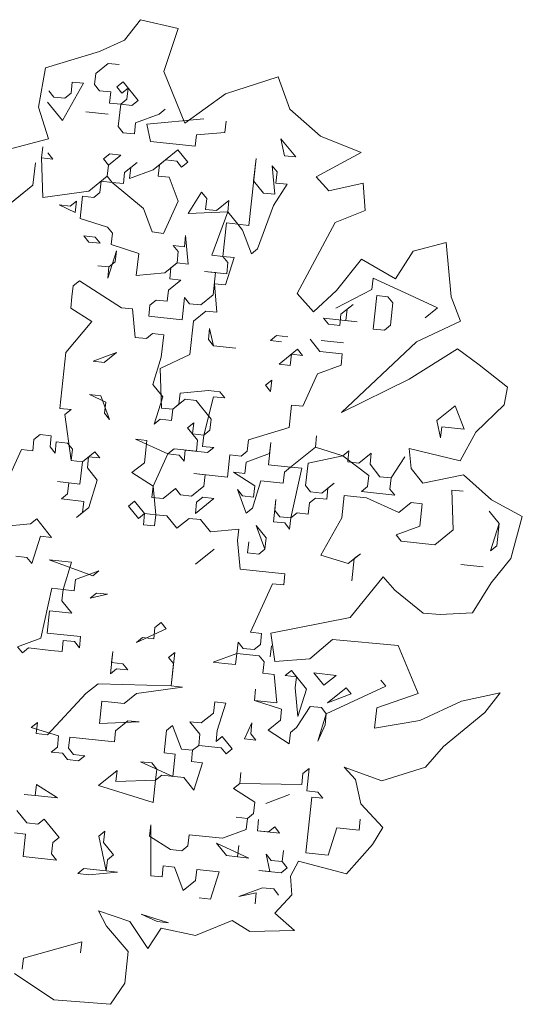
# Model space of a CAD drawing. Header units: metres. Extents: x -228 to 168, y -124 to 293.
# Tile 510 of 613: x 122.35 to 125.82, y 41.97 to 48.74. Entities that reach past the tile are written whole.
import ezdxf

# ---------------------------------------------------------------- set-up
doc = ezdxf.new("R2010")
doc.units = ezdxf.units.M
doc.header["$MEASUREMENT"] = 0
doc.layers.add('Bepflanzung.3 _ UMGEBUNG', color=7, linetype='Continuous')

msp = doc.modelspace()

# ---------------------------------------------------------------- linework, layer by layer
at = {"layer": 'Bepflanzung.3 _ UMGEBUNG', "color": 33, "linetype": 'Continuous', "lineweight": 18, "true_color": 0xa89c73}
for p, q in [((123.1877, 48.7435), (123.0779, 48.6022)), ((123.4464, 48.6826), (123.1877, 48.7435)), ((123.3474, 48.3869), (123.4464, 48.6826)), ((123.0779, 48.6022), (122.9056, 48.5244)), ((122.9056, 48.5244), (122.5324, 48.4129)), ((122.5324, 48.4129), (122.4834, 48.1425)), ((122.964, 48.4429), (122.8789, 48.3743)), ((123.0409, 48.4347), (122.964, 48.4429)), ((122.8789, 48.3743), (122.8706, 48.2974)), ((123.4935, 48.0302), (123.3474, 48.3869)), ((124.1353, 48.3509), (123.7717, 48.2334)), ((124.2148, 48.1276), (124.1353, 48.3509)), ((122.7937, 48.3057), (122.6496, 48.0489)), ((122.7086, 48.237), (122.7169, 48.3139)), ((122.7169, 48.3139), (122.7937, 48.3057)), ((122.8706, 48.2974), (122.9049, 48.2549)), ((123.0244, 48.2809), (123.067, 48.3152)), ((123.0587, 48.2384), (123.0244, 48.2809)), ((123.1013, 48.2727), (123.0587, 48.2384)), ((123.067, 48.3152), (123.1699, 48.1875)), ((123.093, 48.1958), (123.1013, 48.2727)), ((122.5548, 48.2535), (122.5892, 48.211)), ((122.5892, 48.211), (122.666, 48.2027)), ((122.666, 48.2027), (122.7086, 48.237)), ((122.9049, 48.2549), (122.9818, 48.2466)), ((122.9818, 48.2466), (122.9736, 48.1697)), ((123.0505, 48.1615), (123.093, 48.1958)), ((123.7717, 48.2334), (123.4935, 48.0302)), ((122.4834, 48.1425), (122.5525, 47.9225)), ((122.6496, 48.0489), (122.5466, 48.1766)), ((122.9736, 48.1697), (123.0505, 48.1615)), ((123.0505, 48.1615), (123.034, 48.0077)), ((123.1274, 48.1532), (123.0505, 48.1615)), ((123.1699, 48.1875), (123.1274, 48.1532)), ((123.3154, 48.0942), (123.358, 48.1285)), ((124.4279, 47.9416), (124.2148, 48.1276)), ((122.8116, 48.1093), (122.9653, 48.0928)), ((122.9653, 48.0928), (122.8116, 48.1093)), ((123.1534, 48.0338), (123.3154, 48.0942)), ((123.2303, 48.0255), (123.623, 48.0612)), ((123.034, 48.0077), (123.0683, 47.9651)), ((123.1452, 47.9569), (123.1534, 48.0338)), ((123.2564, 47.9061), (123.2303, 48.0255)), ((123.7767, 48.0447), (123.7685, 47.9678)), ((122.5525, 47.9225), (122.3001, 47.8569)), ((123.0683, 47.9651), (123.1452, 47.9569)), ((123.5722, 47.95), (123.5639, 47.8731)), ((123.7685, 47.9678), (123.5722, 47.95)), ((124.179, 47.8071), (124.1546, 47.9244)), ((124.1546, 47.9244), (124.2559, 47.7989)), ((124.7072, 47.8301), (124.4279, 47.9416)), ((122.5054, 47.7922), (122.5136, 47.8691)), ((123.5639, 47.8731), (123.2564, 47.9061)), ((122.5822, 47.784), (122.5054, 47.7922)), ((122.5054, 47.7922), (122.5149, 47.519)), ((122.5479, 47.8265), (122.5822, 47.784)), ((122.9324, 47.7853), (122.9749, 47.8196)), ((122.9667, 47.7427), (122.9324, 47.7853)), ((123.0518, 47.8114), (122.9667, 47.7427)), ((122.9749, 47.8196), (123.0518, 47.8114)), ((123.2742, 47.7097), (123.4445, 47.847)), ((123.4445, 47.847), (123.5131, 47.7619)), ((123.9332, 47.328), (123.9844, 47.7872)), ((123.9844, 47.7872), (123.9662, 47.6355)), ((124.2559, 47.7989), (124.179, 47.8071)), ((124.3969, 47.6625), (124.7072, 47.8301)), ((122.4463, 47.6041), (122.4628, 47.7579)), ((122.4628, 47.7579), (122.4463, 47.6041)), ((122.9584, 47.6658), (122.9667, 47.7427)), ((122.9667, 47.7427), (122.9584, 47.6658)), ((123.0779, 47.6919), (123.163, 47.7606)), ((123.1204, 47.7262), (123.1122, 47.6494)), ((123.163, 47.7606), (123.1204, 47.7262)), ((123.3168, 47.7441), (123.3085, 47.6672)), ((123.3593, 47.7784), (123.3168, 47.7441)), ((123.4362, 47.7701), (123.3593, 47.7784)), ((123.4705, 47.7276), (123.4362, 47.7701)), ((123.5131, 47.7619), (123.4705, 47.7276)), ((124.1117, 47.5422), (124.0939, 47.7385)), ((124.0939, 47.7385), (124.1282, 47.6959)), ((122.8307, 47.5629), (122.9584, 47.6658)), ((122.9584, 47.6658), (122.9927, 47.6233)), ((123.0696, 47.615), (123.0779, 47.6919)), ((123.1122, 47.6494), (123.2742, 47.7097)), ((123.3085, 47.6672), (123.3854, 47.6589)), ((123.3854, 47.6589), (123.4475, 47.4948)), ((124.1282, 47.6959), (124.1199, 47.619)), ((124.4847, 47.5658), (124.3969, 47.6625)), ((122.4463, 47.6041), (122.2335, 47.4325)), ((122.276, 47.4668), (122.4463, 47.6041)), ((122.9159, 47.6315), (122.9076, 47.5546)), ((122.9927, 47.6233), (122.9159, 47.6315)), ((122.9927, 47.6233), (123.0696, 47.615)), ((123.2069, 47.4448), (122.9927, 47.6233)), ((123.9662, 47.6355), (124.0348, 47.5504)), ((124.1968, 47.6108), (124.1034, 47.4653)), ((124.1199, 47.619), (124.1968, 47.6108)), ((124.7216, 47.6191), (124.4847, 47.5658)), ((124.7343, 47.431), (124.7216, 47.6191)), ((122.5149, 47.519), (122.8307, 47.5629)), ((122.7882, 47.5286), (122.7717, 47.3748)), ((122.865, 47.5203), (122.7882, 47.5286)), ((122.9076, 47.5546), (122.865, 47.5203)), ((123.5162, 47.4097), (123.6078, 47.5573)), ((123.6078, 47.5573), (123.6439, 47.5126)), ((123.6439, 47.5126), (123.6339, 47.4379)), ((124.0348, 47.5504), (124.1117, 47.5422)), ((122.7373, 47.4174), (122.6261, 47.4682)), ((122.6261, 47.4682), (122.703, 47.4599)), ((122.703, 47.4599), (122.7456, 47.4943)), ((122.7456, 47.4943), (122.7373, 47.4174)), ((123.2673, 47.2828), (123.2069, 47.4448)), ((123.4475, 47.4948), (123.3459, 47.2724)), ((123.7108, 47.4296), (123.7959, 47.4983)), ((123.7959, 47.4983), (123.7877, 47.4214)), ((124.1034, 47.4653), (123.9936, 47.166)), ((122.7717, 47.3748), (122.9598, 47.3157)), ((123.7877, 47.4214), (123.5162, 47.4097)), ((123.6339, 47.4379), (123.7108, 47.4296)), ((123.6778, 47.1221), (123.7877, 47.4214)), ((123.7877, 47.4214), (123.8563, 47.3362)), ((124.5274, 47.3483), (124.7343, 47.431)), ((122.9598, 47.3157), (122.9941, 47.2732)), ((123.7794, 47.3445), (123.7547, 47.1138)), ((123.8563, 47.3362), (123.7794, 47.3445)), ((123.8563, 47.3362), (123.9332, 47.328)), ((123.8906, 47.2937), (123.8563, 47.3362)), ((124.2671, 46.8586), (124.5274, 47.3483)), ((122.8321, 47.2128), (122.7977, 47.2554)), ((122.7977, 47.2554), (122.8746, 47.2471)), ((122.8746, 47.2471), (122.9089, 47.2045)), ((122.9941, 47.2732), (122.9858, 47.1963)), ((123.3459, 47.2724), (123.2673, 47.2828)), ((123.4897, 47.1811), (123.4979, 47.258)), ((123.4979, 47.258), (123.5158, 47.0617)), ((123.951, 47.1317), (123.8906, 47.2937)), ((122.9089, 47.2045), (122.8321, 47.2128)), ((122.9858, 47.1963), (123.1756, 47.1351)), ((123.4471, 47.1468), (123.4128, 47.1894)), ((123.4128, 47.1894), (123.4897, 47.1811)), ((125.2935, 47.2105), (125.0655, 47.1508)), ((125.327, 46.8352), (125.2935, 47.2105)), ((123.0219, 47.1516), (122.9628, 46.9635)), ((123.0119, 47.0768), (123.0219, 47.1516)), ((123.1756, 47.1351), (123.1574, 46.9835)), ((123.4389, 47.0699), (123.4471, 47.1468)), ((123.7547, 47.1138), (123.6778, 47.1221)), ((123.789, 47.0713), (123.7547, 47.1138)), ((123.7547, 47.1138), (123.8316, 47.1056)), ((123.8316, 47.1056), (123.7725, 46.9175)), ((123.9936, 47.166), (123.951, 47.1317)), ((125.0655, 47.1508), (124.9432, 46.9605)), ((122.9693, 47.0425), (122.8942, 47.0486)), ((122.8942, 47.0486), (122.9693, 47.0425)), ((122.9628, 46.9635), (122.9693, 47.0425)), ((122.9693, 47.0425), (123.0119, 47.0768)), ((123.3538, 47.0013), (123.4389, 47.0699)), ((123.3963, 47.0356), (123.3881, 46.9587)), ((123.4389, 47.0699), (123.3963, 47.0356)), ((123.5158, 47.0617), (123.4389, 47.0699)), ((123.7807, 46.9944), (123.789, 47.0713)), ((124.71, 47.0957), (124.5364, 46.8787)), ((124.9432, 46.9605), (124.71, 47.0957)), ((123.1574, 46.9835), (123.3538, 47.0013)), ((123.7039, 47.0026), (123.627, 47.0109)), ((123.627, 47.0109), (123.7807, 46.9944)), ((123.6874, 46.8489), (123.7039, 47.0026)), ((122.7239, 46.9114), (122.7139, 46.8366)), ((122.7665, 46.9457), (122.7239, 46.9114)), ((123.0558, 46.7611), (122.7665, 46.9457)), ((123.465, 46.9505), (123.3798, 46.8818)), ((123.3881, 46.9587), (123.465, 46.9505)), ((123.7725, 46.9175), (123.6956, 46.9257)), ((123.6956, 46.9257), (123.7134, 46.7294)), ((124.7802, 46.8872), (124.7885, 46.9641)), ((124.7885, 46.9641), (125.0109, 46.8624)), ((122.7139, 46.8366), (122.7074, 46.7576)), ((123.3798, 46.8818), (123.3716, 46.805)), ((123.6022, 46.7802), (123.6874, 46.8489)), ((124.3789, 46.7321), (124.2671, 46.8586)), ((124.5364, 46.8787), (124.3789, 46.7321)), ((124.5331, 46.7581), (124.7802, 46.8872)), ((124.7898, 46.614), (124.8146, 46.8446)), ((124.8146, 46.8446), (124.8915, 46.8364)), ((124.8915, 46.8364), (124.9258, 46.7938)), ((125.0109, 46.8624), (125.2333, 46.7608)), ((125.3907, 46.6691), (125.327, 46.8352)), ((123.2521, 46.7789), (123.2439, 46.702)), ((123.2947, 46.8132), (123.2521, 46.7789)), ((123.3716, 46.805), (123.2947, 46.8132)), ((123.4745, 46.6773), (123.491, 46.831)), ((123.491, 46.831), (123.5254, 46.7885)), ((123.5254, 46.7885), (123.6022, 46.7802)), ((124.5674, 46.7156), (124.6526, 46.7842)), ((124.6526, 46.7842), (124.61, 46.7499)), ((124.9258, 46.7938), (124.9093, 46.64)), ((122.7074, 46.7576), (122.8512, 46.6663)), ((123.1327, 46.7528), (123.0558, 46.7611)), ((123.1505, 46.5565), (123.1327, 46.7528)), ((123.2439, 46.702), (123.4745, 46.6773)), ((123.6366, 46.7377), (123.5514, 46.669)), ((123.7134, 46.7294), (123.6366, 46.7377)), ((124.5592, 46.6387), (124.5674, 46.7156)), ((124.61, 46.7499), (124.6017, 46.673)), ((125.2333, 46.7608), (125.1482, 46.6922)), ((122.8512, 46.6663), (122.6727, 46.4522)), ((123.5514, 46.669), (123.5267, 46.4384)), ((124.6786, 46.6648), (124.448, 46.6895)), ((124.448, 46.6895), (124.4823, 46.6469)), ((124.4823, 46.6469), (124.5592, 46.6387)), ((124.6017, 46.673), (124.6786, 46.6648)), ((124.9093, 46.64), (124.8667, 46.6057)), ((125.0874, 46.5252), (125.3907, 46.6691)), ((123.27, 46.5826), (123.2274, 46.5482)), ((123.3468, 46.5743), (123.27, 46.5826)), ((123.3304, 46.4205), (123.3468, 46.5743)), ((123.6626, 46.6182), (123.6544, 46.5413)), ((123.6887, 46.4988), (123.6626, 46.6182)), ((124.0814, 46.5344), (124.1239, 46.5687)), ((124.1239, 46.5687), (124.2008, 46.5605)), ((124.8667, 46.6057), (124.7898, 46.614)), ((123.2274, 46.5482), (123.1505, 46.5565)), ((123.6544, 46.5413), (123.6887, 46.4988)), ((123.6887, 46.4988), (123.8425, 46.4823)), ((123.8425, 46.4823), (123.6887, 46.4988)), ((124.1583, 46.5262), (124.0814, 46.5344)), ((124.4232, 46.4589), (124.3546, 46.544)), ((124.4315, 46.5357), (124.5852, 46.5192)), ((124.5852, 46.5192), (124.4315, 46.5357)), ((124.572, 46.0407), (125.0874, 46.5252)), ((122.6727, 46.4522), (122.6315, 46.0678)), ((123.0228, 46.4535), (122.8608, 46.3931)), ((122.9377, 46.3849), (123.0228, 46.4535)), ((123.5267, 46.4384), (123.3221, 46.3437)), ((124.1418, 46.3724), (124.2695, 46.4753)), ((124.2269, 46.441), (124.2187, 46.3641)), ((124.3038, 46.4328), (124.2269, 46.441)), ((124.2695, 46.4753), (124.3038, 46.4328)), ((124.577, 46.4424), (124.4232, 46.4589)), ((124.5688, 46.3655), (124.577, 46.4424)), ((125.3713, 46.4784), (125.0381, 46.2688)), ((125.5198, 46.3676), (125.3713, 46.4784)), ((122.8608, 46.3931), (122.9377, 46.3849)), ((123.2713, 46.2324), (123.3304, 46.4205)), ((124.2187, 46.3641), (124.1418, 46.3724)), ((124.4067, 46.3051), (124.5688, 46.3655)), ((125.7152, 46.213), (125.5198, 46.3676)), ((123.3221, 46.3437), (123.3317, 46.0704)), ((124.3051, 46.0827), (124.4067, 46.3051)), ((123.3399, 46.1473), (123.2713, 46.2324)), ((124.0484, 46.2269), (124.091, 46.2612)), ((124.0827, 46.1843), (124.0484, 46.2269)), ((124.091, 46.2612), (124.0827, 46.1843)), ((125.0381, 46.2688), (124.572, 46.0407)), ((122.9473, 46.1117), (122.8361, 46.1625)), ((122.8361, 46.1625), (122.9129, 46.1542)), ((123.4511, 46.0965), (123.4594, 46.1734)), ((123.4594, 46.1734), (123.6557, 46.1912)), ((123.6557, 46.1912), (123.7326, 46.183)), ((123.7326, 46.183), (123.7669, 46.1404)), ((125.692, 46.0929), (125.7152, 46.213)), ((122.9129, 46.1542), (122.9733, 45.9922)), ((122.939, 46.0348), (122.9473, 46.1117)), ((123.2809, 45.9592), (123.3399, 46.1473)), ((123.4937, 46.1308), (123.4086, 46.0622)), ((123.4086, 46.0622), (123.4511, 46.0965)), ((123.5706, 46.1226), (123.4937, 46.1308)), ((123.6735, 45.9949), (123.5706, 46.1226)), ((123.69, 46.1486), (123.6227, 45.8837)), ((123.7669, 46.1404), (123.69, 46.1486)), ((124.2117, 45.9372), (124.2282, 46.0909)), ((124.2282, 46.0909), (124.3051, 46.0827)), ((125.2277, 45.9837), (125.3554, 46.0867)), ((125.3554, 46.0867), (125.4158, 45.9247)), ((125.4975, 45.9051), (125.692, 46.0929)), ((122.6315, 46.0678), (122.7084, 46.0595)), ((122.7084, 46.0595), (122.6658, 46.0252)), ((122.6658, 46.0252), (122.7097, 45.7094)), ((122.9733, 45.9922), (122.939, 46.0348)), ((123.3317, 46.0704), (123.4086, 46.0622)), ((123.4086, 46.0622), (123.4003, 45.9853)), ((123.3234, 45.9935), (123.2809, 45.9592)), ((123.4003, 45.9853), (123.3234, 45.9935)), ((123.5115, 45.9345), (123.5541, 45.9688)), ((123.5541, 45.9688), (123.5458, 45.8919)), ((123.6653, 45.918), (123.6735, 45.9949)), ((125.2538, 45.8643), (125.2277, 45.9837)), ((122.4955, 45.8879), (122.453, 45.8536)), ((122.5724, 45.8797), (122.4955, 45.8879)), ((123.5802, 45.8494), (123.5115, 45.9345)), ((123.5458, 45.8919), (123.6227, 45.8837)), ((123.6227, 45.8837), (123.6145, 45.8068)), ((123.6227, 45.8837), (123.6653, 45.918)), ((123.9303, 45.8507), (124.2117, 45.9372)), ((125.262, 45.9412), (125.2538, 45.8643)), ((125.4158, 45.9247), (125.262, 45.9412)), ((125.3883, 45.7062), (125.4975, 45.9051)), ((122.453, 45.8536), (122.4447, 45.7767)), ((122.5642, 45.8028), (122.5724, 45.8797)), ((122.6067, 45.8371), (122.5985, 45.7602)), ((122.6836, 45.8289), (122.6067, 45.8371)), ((122.7179, 45.7863), (122.6836, 45.8289)), ((123.2301, 45.848), (123.1532, 45.8563)), ((123.1532, 45.8563), (123.3756, 45.7546)), ((123.2136, 45.6943), (123.2301, 45.848)), ((123.5719, 45.7725), (123.5802, 45.8494)), ((123.922, 45.7738), (123.9303, 45.8507)), ((124.084, 45.8342), (124.0675, 45.6804)), ((124.0758, 45.7573), (124.084, 45.8342)), ((124.3916, 45.8012), (124.3998, 45.8781)), ((124.3998, 45.8781), (124.3916, 45.8012)), ((122.3678, 45.785), (122.2662, 45.5626)), ((122.4447, 45.7767), (122.3678, 45.785)), ((122.5985, 45.7602), (122.5642, 45.8028)), ((122.7097, 45.7094), (122.7179, 45.7863)), ((122.7866, 45.7012), (122.8717, 45.7698)), ((122.8717, 45.7698), (122.906, 45.7272)), ((123.3756, 45.7546), (123.274, 45.5322)), ((123.3756, 45.7546), (123.4182, 45.789)), ((123.4525, 45.7464), (123.3756, 45.7546)), ((123.4182, 45.789), (123.5719, 45.7725)), ((123.495, 45.7807), (123.4868, 45.7038)), ((123.6488, 45.7642), (123.495, 45.7807)), ((123.6145, 45.8068), (123.6914, 45.7985)), ((123.6914, 45.7985), (123.6488, 45.7642)), ((123.7861, 45.594), (123.8026, 45.7477)), ((123.8026, 45.7477), (123.8795, 45.7395)), ((123.8795, 45.7395), (123.922, 45.7738)), ((123.9138, 45.6969), (124.0758, 45.7573)), ((124.2213, 45.6639), (124.3916, 45.8012)), ((124.3916, 45.8012), (124.5797, 45.7422)), ((124.5797, 45.7422), (124.6222, 45.7765)), ((124.6222, 45.7765), (124.614, 45.6996)), ((124.6909, 45.6913), (124.776, 45.76)), ((124.776, 45.76), (124.7678, 45.6831)), ((125.0507, 45.6546), (125.0382, 45.7922)), ((125.0382, 45.7922), (125.3883, 45.7062)), ((122.7097, 45.7094), (122.7866, 45.7012)), ((122.7866, 45.7012), (122.7097, 45.7094)), ((122.7701, 45.5474), (122.7866, 45.7012)), ((122.8291, 45.7355), (122.8209, 45.6586)), ((122.906, 45.7272), (122.8291, 45.7355)), ((123.1284, 45.6256), (123.2136, 45.6943)), ((123.4868, 45.7038), (123.4525, 45.7464)), ((123.9055, 45.62), (123.9138, 45.6969)), ((124.0675, 45.6804), (124.2213, 45.6639)), ((124.3408, 45.69), (124.3243, 45.5362)), ((124.5797, 45.7422), (124.3408, 45.69)), ((124.7595, 45.6062), (124.5797, 45.7422)), ((124.614, 45.6996), (124.6909, 45.6913)), ((124.7678, 45.6831), (124.8364, 45.598)), ((124.9133, 45.5897), (125.0067, 45.7352)), ((125.0067, 45.7352), (124.9133, 45.5897)), ((122.8209, 45.6586), (122.8895, 45.5735)), ((123.274, 45.5322), (123.1284, 45.6256)), ((123.6323, 45.6105), (123.5554, 45.6187)), ((123.5554, 45.6187), (123.7861, 45.594)), ((123.9742, 45.5349), (123.8286, 45.6283)), ((123.8286, 45.6283), (123.9055, 45.62)), ((124.1788, 45.6296), (124.1705, 45.5527)), ((124.2213, 45.6639), (124.1788, 45.6296)), ((124.2982, 45.6557), (124.2213, 45.6639)), ((124.2227, 45.3138), (124.2982, 45.6557)), ((125.1325, 45.5531), (125.0507, 45.6546)), ((122.6932, 45.5556), (122.6163, 45.5639)), ((122.6163, 45.5639), (122.7701, 45.5474)), ((122.685, 45.4788), (122.6932, 45.5556)), ((122.8895, 45.5735), (122.8305, 45.3854)), ((123.6241, 45.5336), (123.6323, 45.6105)), ((124.0167, 45.5692), (123.9577, 45.3811)), ((124.1705, 45.5527), (124.0167, 45.5692)), ((124.4355, 45.4854), (124.5206, 45.5541)), ((124.5206, 45.5541), (124.478, 45.5197)), ((124.7513, 45.5293), (124.7595, 45.6062)), ((124.8364, 45.598), (124.9133, 45.5897)), ((124.9133, 45.5897), (124.905, 45.5128)), ((125.4113, 45.6104), (125.1325, 45.5531)), ((125.6043, 45.4383), (125.4113, 45.6104)), ((122.6424, 45.4444), (122.685, 45.4788)), ((123.274, 45.5322), (123.2657, 45.4554)), ((123.2918, 45.3359), (123.274, 45.5322)), ((123.3426, 45.4471), (123.4277, 45.5157)), ((123.4277, 45.5157), (123.4621, 45.4732)), ((123.5389, 45.4649), (123.6241, 45.5336)), ((123.9151, 45.3468), (123.8547, 45.5088)), ((123.8547, 45.5088), (123.889, 45.4663)), ((123.9659, 45.458), (123.9742, 45.5349)), ((124.3243, 45.5362), (124.3586, 45.4937)), ((124.3586, 45.4937), (124.4355, 45.4854)), ((124.478, 45.5197), (124.4698, 45.4429)), ((124.7087, 45.495), (124.7513, 45.5293)), ((124.9394, 45.4703), (124.7087, 45.495)), ((124.905, 45.5128), (124.9394, 45.4703)), ((125.4089, 45.4977), (125.332, 45.5059)), ((125.332, 45.5059), (125.3416, 45.2327)), ((122.7962, 45.4279), (122.6424, 45.4444)), ((122.7879, 45.3511), (122.7962, 45.4279)), ((123.1037, 45.395), (123.1463, 45.4293)), ((123.1463, 45.4293), (123.2149, 45.3442)), ((123.2657, 45.4554), (123.3426, 45.4471)), ((123.4621, 45.4732), (123.5389, 45.4649)), ((123.6927, 45.4484), (123.565, 45.3455)), ((123.565, 45.3455), (123.5733, 45.4224)), ((123.5733, 45.4224), (123.6158, 45.4567)), ((123.6158, 45.4567), (123.6927, 45.4484)), ((123.889, 45.4663), (123.9659, 45.458)), ((124.1032, 45.2878), (124.1197, 45.4415)), ((124.1197, 45.4415), (124.1114, 45.3646)), ((124.3503, 45.4168), (124.3421, 45.3399)), ((124.3929, 45.4511), (124.3503, 45.4168)), ((124.4698, 45.4429), (124.3929, 45.4511)), ((124.5892, 45.4689), (124.5728, 45.3152)), ((124.743, 45.4524), (124.5892, 45.4689)), ((124.9654, 45.3508), (124.743, 45.4524)), ((125.0506, 45.4195), (124.9654, 45.3508)), ((125.1274, 45.4112), (125.0506, 45.4195)), ((125.1109, 45.2574), (125.1274, 45.4112)), ((125.8169, 45.3236), (125.6043, 45.4383)), ((122.8305, 45.3854), (122.7454, 45.3167)), ((122.7454, 45.3167), (122.7879, 45.3511)), ((123.1723, 45.3098), (123.1037, 45.395)), ((123.2149, 45.3442), (123.1723, 45.3098)), ((123.2067, 45.2673), (123.2149, 45.3442)), ((123.2149, 45.3442), (123.2918, 45.3359)), ((123.9577, 45.3811), (123.9151, 45.3468)), ((124.1114, 45.3646), (124.1458, 45.3221)), ((124.2652, 45.3482), (124.2227, 45.3138)), ((124.3421, 45.3399), (124.2652, 45.3482)), ((125.6574, 45.2766), (125.5887, 45.3617)), ((122.4296, 45.2728), (122.4721, 45.3072)), ((122.4721, 45.3072), (122.5751, 45.1795)), ((123.2918, 45.3359), (123.2835, 45.259)), ((123.3687, 45.3277), (123.2918, 45.3359)), ((123.4373, 45.2425), (123.3687, 45.3277)), ((123.5224, 45.3112), (123.4373, 45.2425)), ((123.5993, 45.3029), (123.5224, 45.3112)), ((123.668, 45.2178), (123.5993, 45.3029)), ((124.1801, 45.2795), (124.1032, 45.2878)), ((124.1458, 45.3221), (124.2227, 45.3138)), ((124.2144, 45.2369), (124.1801, 45.2795)), ((124.2227, 45.3138), (124.2144, 45.2369)), ((124.5728, 45.3152), (124.4286, 45.0584)), ((125.5983, 45.0885), (125.6574, 45.2766)), ((125.6574, 45.2766), (125.6409, 45.1228)), ((125.7368, 45.0357), (125.8169, 45.3236)), ((122.2332, 45.255), (122.4296, 45.2728)), ((123.2835, 45.259), (123.2067, 45.2673)), ((123.8643, 45.2356), (123.668, 45.2178)), ((123.8561, 45.1587), (123.8643, 45.2356)), ((124.0441, 45.0997), (123.9838, 45.2617)), ((123.9838, 45.2617), (124.0524, 45.1766)), ((124.9489, 45.197), (125.1109, 45.2574)), ((125.3416, 45.2327), (125.2139, 45.1297)), ((122.4982, 45.1877), (122.4391, 44.9996)), ((122.5751, 45.1795), (122.4982, 45.1877)), ((123.8739, 44.9624), (123.8561, 45.1587)), ((123.9247, 45.0736), (123.9329, 45.1505)), ((123.9329, 45.1505), (123.9247, 45.0736)), ((124.0524, 45.1766), (124.0441, 45.0997)), ((124.9833, 45.1545), (124.9489, 45.197)), ((125.2139, 45.1297), (124.9833, 45.1545)), ((123.694, 45.0983), (123.5663, 44.9954)), ((124.0016, 45.0654), (123.9247, 45.0736)), ((123.9247, 45.0736), (124.0016, 45.0654)), ((124.0441, 45.0997), (124.0016, 45.0654)), ((124.0016, 45.0654), (124.0441, 45.0997)), ((125.6409, 45.1228), (125.5983, 45.0885)), ((122.4048, 45.0422), (122.3279, 45.0504)), ((122.4391, 44.9996), (122.4048, 45.0422)), ((122.7124, 45.0092), (122.5586, 45.0257)), ((122.5586, 45.0257), (122.8579, 44.9158)), ((122.6533, 44.8211), (122.7124, 45.0092)), ((124.4286, 45.0584), (124.6167, 44.9994)), ((124.6167, 44.9994), (124.7018, 45.068)), ((124.6592, 45.0337), (124.6427, 44.8799)), ((124.7018, 45.068), (124.6592, 45.0337)), ((125.6014, 44.8676), (125.7368, 45.0357)), ((122.9005, 44.9501), (122.7384, 44.8898)), ((122.8579, 44.9158), (122.9005, 44.9501)), ((124.1814, 44.9294), (123.8739, 44.9624)), ((125.5475, 44.9773), (125.3937, 44.9938)), ((125.3937, 44.9938), (125.5475, 44.9773)), ((122.7384, 44.8898), (122.7302, 44.8129)), ((124.1732, 44.8525), (124.1814, 44.9294)), ((124.6322, 44.6296), (124.8585, 44.9088)), ((124.8585, 44.9088), (124.9389, 44.816)), ((125.4742, 44.6599), (125.6014, 44.8676)), ((122.5009, 44.4875), (122.5764, 44.8294)), ((122.5764, 44.8294), (122.6533, 44.8211)), ((122.6533, 44.8211), (122.6451, 44.7442)), ((122.7302, 44.8129), (122.6533, 44.8211)), ((123.9439, 44.5272), (124.0963, 44.8608)), ((124.0963, 44.8608), (124.1732, 44.8525)), ((124.9389, 44.816), (125.1347, 44.6587)), ((122.6451, 44.7442), (122.7137, 44.6591)), ((122.8414, 44.7621), (122.884, 44.7964)), ((122.9608, 44.7881), (122.8414, 44.7621)), ((122.884, 44.7964), (122.9608, 44.7881)), ((122.5599, 44.6756), (122.5434, 44.5218)), ((122.7137, 44.6591), (122.5599, 44.6756)), ((124.0839, 44.5205), (124.6322, 44.6296)), ((125.1347, 44.6587), (125.2516, 44.6488)), ((125.2516, 44.6488), (125.4742, 44.6599)), ((123.3631, 44.5506), (123.1585, 44.4559)), ((123.278, 44.4819), (123.2862, 44.5588)), ((123.2862, 44.5588), (123.3288, 44.5931)), ((123.3288, 44.5931), (123.3631, 44.5506)), ((122.3389, 44.4271), (122.5009, 44.4875)), ((122.5434, 44.5218), (122.7741, 44.4971)), ((122.6546, 44.471), (122.6464, 44.3941)), ((122.7315, 44.4628), (122.6546, 44.471)), ((122.7658, 44.4202), (122.7315, 44.4628)), ((122.7741, 44.4971), (122.7658, 44.4202)), ((123.1585, 44.4559), (123.2011, 44.4902)), ((123.2011, 44.4902), (123.278, 44.4819)), ((124.0207, 44.5189), (123.9439, 44.5272)), ((124.0125, 44.442), (124.0207, 44.5189)), ((124.1122, 44.3267), (124.0839, 44.5205)), ((124.5086, 44.4771), (124.354, 44.3444)), ((124.9607, 44.4353), (124.5086, 44.4771)), ((122.3732, 44.3845), (122.3389, 44.4271)), ((122.4157, 44.4189), (122.3732, 44.3845)), ((122.5695, 44.4024), (122.4157, 44.4189)), ((122.6464, 44.3941), (122.5695, 44.4024)), ((122.98, 44.2417), (122.9965, 44.3955)), ((122.9965, 44.3955), (122.9883, 44.3186)), ((123.8505, 44.3816), (123.8587, 44.4585)), ((123.8587, 44.4585), (123.893, 44.416)), ((123.893, 44.416), (123.9699, 44.4077)), ((123.9699, 44.4077), (124.0125, 44.442)), ((124.0811, 44.3569), (124.0894, 44.4338)), ((125.1002, 44.1057), (124.9607, 44.4353)), ((123.3809, 44.3542), (123.4235, 44.3885)), ((123.4152, 44.3117), (123.3809, 44.3542)), ((123.4235, 44.3885), (123.3987, 44.1579)), ((123.6885, 44.3212), (123.8505, 44.3816)), ((123.8505, 44.3816), (123.8422, 44.3048)), ((124.0042, 44.3651), (123.8505, 44.3816)), ((124.0386, 44.3226), (124.0042, 44.3651)), ((124.354, 44.3444), (124.1122, 44.3267)), ((123.0226, 44.276), (122.98, 44.2417)), ((122.9883, 44.3186), (123.0651, 44.3103)), ((123.0995, 44.2678), (123.0226, 44.276)), ((123.0651, 44.3103), (123.0995, 44.2678)), ((123.3987, 44.1579), (123.4152, 44.3117)), ((123.7653, 44.313), (123.6885, 44.3212)), ((123.8422, 44.3048), (123.7653, 44.313)), ((124.0303, 44.2457), (124.0386, 44.3226)), ((124.1841, 44.2292), (124.2267, 44.2635)), ((124.2267, 44.2635), (124.3296, 44.1358)), ((124.1072, 44.2374), (124.0303, 44.2457)), ((124.125, 44.0411), (124.1072, 44.2374)), ((124.261, 44.221), (124.1841, 44.2292)), ((124.2527, 44.1441), (124.261, 44.221)), ((124.4491, 44.1619), (124.3804, 44.247)), ((124.3804, 44.247), (124.5342, 44.2305)), ((124.5342, 44.2305), (124.4491, 44.1619)), ((124.8417, 44.1975), (124.876, 44.155)), ((122.8097, 44.1044), (122.8949, 44.1731)), ((122.8949, 44.1731), (123.3987, 44.1579)), ((123.4756, 44.1496), (123.1598, 44.1057)), ((123.3987, 44.1579), (123.4756, 44.1496)), ((123.9713, 44.0576), (123.9795, 44.1345)), ((123.9795, 44.1345), (123.9713, 44.0576)), ((124.2706, 43.9477), (124.2527, 44.1441)), ((124.3296, 44.1358), (124.2706, 43.9477)), ((124.876, 44.155), (124.4669, 43.9656)), ((124.4751, 44.0424), (124.6028, 44.1454)), ((124.6028, 44.1454), (124.6371, 44.1028)), ((122.5461, 43.8216), (122.8097, 44.1044)), ((122.9209, 44.0536), (122.9045, 43.8998)), ((123.0747, 44.0371), (122.9209, 44.0536)), ((123.1598, 44.1057), (123.0747, 44.0371)), ((124.1593, 43.9985), (123.9713, 44.0576)), ((123.9713, 44.0576), (124.125, 44.0411)), ((124.6371, 44.1028), (124.4751, 44.0424)), ((124.8139, 44.0061), (125.1002, 44.1057)), ((125.6649, 44.1111), (125.3969, 44.0526)), ((125.5576, 43.9754), (125.6649, 44.1111)), ((123.6898, 43.9711), (123.698, 44.048)), ((123.698, 44.048), (123.7749, 44.0398)), ((123.7749, 44.0398), (123.7159, 43.8517)), ((124.1511, 43.9217), (124.1593, 43.9985)), ((124.3557, 44.0164), (124.2623, 43.8709)), ((124.4326, 44.0081), (124.3557, 44.0164)), ((124.4669, 43.9656), (124.4326, 44.0081)), ((124.7989, 43.8659), (124.8139, 44.0061)), ((125.3969, 44.0526), (125.11, 43.9198)), ((123.6047, 43.9025), (123.6898, 43.9711)), ((124.066, 43.853), (124.1511, 43.9217)), ((124.4669, 43.9656), (124.4078, 43.7775)), ((124.4586, 43.8887), (124.4669, 43.9656)), ((125.11, 43.9198), (124.7989, 43.8659)), ((125.2745, 43.7415), (125.5576, 43.9754)), ((122.4349, 43.8724), (122.4775, 43.9067)), ((122.623, 43.8134), (122.4349, 43.8724)), ((122.4775, 43.9067), (122.4692, 43.8299)), ((122.9045, 43.8998), (123.1777, 43.9094)), ((123.1008, 43.9177), (123.0157, 43.849)), ((123.1777, 43.9094), (123.1008, 43.9177)), ((123.3493, 43.6966), (123.3658, 43.8504)), ((123.3658, 43.8504), (123.4083, 43.8847)), ((123.4083, 43.8847), (123.4687, 43.7227)), ((123.5964, 43.8256), (123.5278, 43.9107)), ((123.5278, 43.9107), (123.6047, 43.9025)), ((123.7159, 43.8517), (123.7076, 43.7748)), ((123.904, 43.7926), (123.9548, 43.9038)), ((123.9548, 43.9038), (123.9465, 43.827)), ((124.2115, 43.7596), (124.066, 43.853)), ((124.2623, 43.8709), (124.2197, 43.8365)), ((124.4078, 43.7775), (124.4586, 43.8887)), ((122.4692, 43.8299), (122.5461, 43.8216)), ((122.6147, 43.7365), (122.623, 43.8134)), ((122.6999, 43.8051), (122.6916, 43.7282)), ((123.0074, 43.7721), (122.6999, 43.8051)), ((123.0157, 43.849), (123.0074, 43.7721)), ((123.5882, 43.7487), (123.5964, 43.8256)), ((123.7076, 43.7748), (123.7502, 43.8091)), ((123.7502, 43.8091), (123.8188, 43.724)), ((123.9808, 43.7844), (123.904, 43.7926)), ((123.9465, 43.827), (123.9808, 43.7844)), ((124.2197, 43.8365), (124.2115, 43.7596)), ((122.5722, 43.7022), (122.6147, 43.7365)), ((122.6916, 43.7282), (122.7259, 43.6857)), ((123.4687, 43.7227), (123.5456, 43.7144)), ((123.5456, 43.7144), (123.5882, 43.7487)), ((123.5882, 43.7487), (123.5456, 43.7144)), ((123.7419, 43.7322), (123.5882, 43.7487)), ((123.7763, 43.6897), (123.7419, 43.7322)), ((123.8188, 43.724), (123.7763, 43.6897)), ((125.1507, 43.5992), (125.2745, 43.7415)), ((122.6491, 43.6939), (122.5722, 43.7022)), ((122.6834, 43.6514), (122.6491, 43.6939)), ((122.7603, 43.6431), (122.6834, 43.6514)), ((122.7259, 43.6857), (122.8028, 43.6774)), ((122.8028, 43.6774), (122.7603, 43.6431)), ((123.4262, 43.6883), (123.3493, 43.6966)), ((123.4097, 43.5346), (123.4262, 43.6883)), ((123.5456, 43.7144), (123.5374, 43.6375)), ((123.2641, 43.6279), (123.1873, 43.6362)), ((123.1873, 43.6362), (123.4097, 43.5346)), ((123.2985, 43.5854), (123.2641, 43.6279)), ((123.2902, 43.5085), (123.2985, 43.5854)), ((123.5374, 43.6375), (123.6142, 43.6293)), ((123.6142, 43.6293), (123.5552, 43.4412)), ((124.3062, 43.5551), (124.3488, 43.5894)), ((124.3488, 43.5894), (124.3323, 43.4356)), ((124.6685, 43.5146), (124.5904, 43.5993)), ((124.5904, 43.5993), (124.8491, 43.5034)), ((124.8491, 43.5034), (125.1507, 43.5992)), ((122.8975, 43.4728), (123.0252, 43.5758)), ((123.0252, 43.5758), (123.017, 43.4989)), ((123.3328, 43.5428), (123.2902, 43.5085)), ((123.4865, 43.5263), (123.3328, 43.5428)), ((123.5552, 43.4412), (123.4865, 43.5263)), ((123.871, 43.4851), (123.8792, 43.562)), ((123.8792, 43.562), (123.871, 43.4851)), ((124.298, 43.4782), (124.3062, 43.5551)), ((124.7051, 43.3471), (124.6685, 43.5146)), ((122.4623, 43.4029), (122.4706, 43.4798)), ((122.4706, 43.4798), (122.6161, 43.3864)), ((123.2737, 43.3547), (122.8975, 43.4728)), ((123.017, 43.4989), (123.2902, 43.5085)), ((123.2902, 43.5085), (123.2737, 43.3547)), ((123.8284, 43.4508), (123.871, 43.4851)), ((123.9739, 43.3574), (123.8284, 43.4508)), ((123.871, 43.4851), (124.298, 43.4782)), ((122.4623, 43.4029), (122.3854, 43.4111)), ((122.3854, 43.4111), (122.4623, 43.4029)), ((122.6161, 43.3864), (122.4623, 43.4029)), ((124.2128, 43.4095), (124.0508, 43.3492)), ((124.0508, 43.3492), (124.2128, 43.4095)), ((124.3666, 43.393), (124.3254, 43.0086)), ((124.3323, 43.4356), (124.4092, 43.4274)), ((124.4435, 43.3848), (124.3666, 43.393)), ((124.4092, 43.4274), (124.4435, 43.3848)), ((123.9657, 43.2805), (123.9739, 43.3574)), ((124.8566, 43.1836), (124.7051, 43.3471)), ((122.3346, 43.2999), (122.4032, 43.2148)), ((122.4801, 43.2065), (122.5227, 43.2409)), ((122.5227, 43.2409), (122.6257, 43.1132)), ((123.9231, 43.2462), (123.8462, 43.2544)), ((123.8462, 43.2544), (123.9231, 43.2462)), ((123.9149, 43.1693), (123.9231, 43.2462)), ((123.9231, 43.2462), (123.9657, 43.2805)), ((124.692, 43.1637), (124.7002, 43.2406)), ((122.4032, 43.2148), (122.4801, 43.2065)), ((123.2572, 43.201), (123.249, 43.1241)), ((123.2586, 42.8509), (123.2572, 43.201)), ((123.9918, 43.1611), (124, 43.2379)), ((124, 43.2379), (123.9918, 43.1611)), ((124.0686, 43.1528), (124.1112, 43.1871)), ((124.1112, 43.1871), (124.1455, 43.1446)), ((124.4791, 42.9921), (124.5382, 43.1802)), ((124.5382, 43.1802), (124.692, 43.1637)), ((124.784, 43.066), (124.8566, 43.1836)), ((122.395, 43.1379), (122.3181, 43.1461)), ((122.3785, 42.9841), (122.395, 43.1379)), ((122.6257, 43.1132), (122.5831, 43.0788)), ((122.8989, 43.1227), (122.9414, 43.1571)), ((122.951, 42.8838), (122.8989, 43.1227)), ((122.9414, 43.1571), (122.9332, 43.0802)), ((123.249, 43.1241), (123.3945, 43.0307)), ((123.514, 43.0568), (123.5222, 43.1337)), ((123.5222, 43.1337), (123.7529, 43.1089)), ((123.7529, 43.1089), (123.9149, 43.1693)), ((124.1455, 43.1446), (123.9918, 43.1611)), ((123.9918, 43.1611), (124.0686, 43.1528)), ((122.5831, 43.0788), (122.5748, 43.002)), ((122.9332, 43.0802), (123.0018, 42.995)), ((123.4714, 43.0225), (123.514, 43.0568)), ((123.9327, 42.973), (123.7103, 43.0746)), ((123.7103, 43.0746), (123.7789, 42.9895)), ((123.8558, 42.9812), (123.8641, 43.0581)), ((123.8641, 43.0581), (123.8558, 42.9812)), ((124.6059, 42.8652), (124.784, 43.066)), ((122.6092, 42.9594), (122.3785, 42.9841)), ((122.5748, 43.002), (122.6092, 42.9594)), ((123.0018, 42.995), (122.9593, 42.9607)), ((123.3945, 43.0307), (123.4714, 43.0225)), ((123.7789, 42.9895), (123.8558, 42.9812)), ((123.8558, 42.9812), (123.9327, 42.973)), ((124.0782, 42.8796), (124.0521, 42.999)), ((124.0521, 42.999), (124.0865, 42.9565)), ((124.1633, 42.9482), (124.1716, 43.0251)), ((124.1716, 43.0251), (124.1633, 42.9482)), ((124.3254, 43.0086), (124.4791, 42.9921)), ((122.9593, 42.9607), (122.951, 42.8838)), ((123.3437, 42.9195), (123.3354, 42.8426)), ((123.4206, 42.9112), (123.3437, 42.9195)), ((123.481, 42.7492), (123.4206, 42.9112)), ((124.0865, 42.9565), (124.1633, 42.9482)), ((124.1977, 42.9057), (124.1551, 42.8714)), ((124.1633, 42.9482), (124.1977, 42.9057)), ((124.2195, 42.8484), (124.2755, 42.9515)), ((124.2755, 42.9515), (124.6059, 42.8652)), ((122.7547, 42.866), (122.7973, 42.9003)), ((122.8316, 42.8578), (122.7547, 42.866)), ((122.7973, 42.9003), (122.951, 42.8838)), ((123.0279, 42.8756), (122.8316, 42.8578)), ((122.951, 42.8838), (123.0279, 42.8756)), ((123.3354, 42.8426), (123.2586, 42.8509)), ((123.5743, 42.8948), (123.5661, 42.8179)), ((123.7281, 42.8783), (123.5743, 42.8948)), ((123.6691, 42.6902), (123.7281, 42.8783)), ((124.1551, 42.8714), (124.0013, 42.8878)), ((124.0013, 42.8878), (124.0782, 42.8796)), ((124.2293, 42.7187), (124.2195, 42.8484)), ((123.5661, 42.8179), (123.481, 42.7492)), ((123.8654, 42.708), (124.0274, 42.7684)), ((124.0274, 42.7684), (124.1043, 42.7601)), ((123.5922, 42.6984), (123.6691, 42.6902)), ((123.9848, 42.7341), (123.8654, 42.708)), ((123.9766, 42.6572), (123.9848, 42.7341)), ((124.1043, 42.7601), (124.1386, 42.7176)), ((124.1116, 42.5929), (124.2293, 42.7187)), ((122.9517, 42.5046), (122.8974, 42.6086)), ((122.8974, 42.6086), (123.1132, 42.5364)), ((123.3025, 42.5351), (123.1913, 42.5859)), ((123.1913, 42.5859), (123.3793, 42.5268)), ((124.2477, 42.4744), (124.1116, 42.5929)), ((123.102, 42.3304), (122.9517, 42.5046)), ((123.1132, 42.5364), (123.2371, 42.3501)), ((123.3793, 42.5268), (123.3025, 42.5351)), ((123.5662, 42.4387), (123.8173, 42.5426)), ((123.8173, 42.5426), (123.9396, 42.4662)), ((123.2371, 42.3501), (123.3304, 42.4893)), ((123.3304, 42.4893), (123.5662, 42.4387)), ((123.9396, 42.4662), (124.2477, 42.4744)), ((122.3812, 42.2839), (122.7821, 42.3965)), ((122.7821, 42.3965), (122.7738, 42.3196)), ((123.078, 42.1126), (123.102, 42.3304)), ((122.3729, 42.207), (122.3812, 42.2839)), ((122.3182, 42.1784), (122.5901, 41.9977)), ((122.9799, 41.9661), (123.078, 42.1126)), ((122.5901, 41.9977), (122.9799, 41.9661))]:
    msp.add_line(p, q, dxfattribs=at)

doc.saveas('drawing.dxf')
